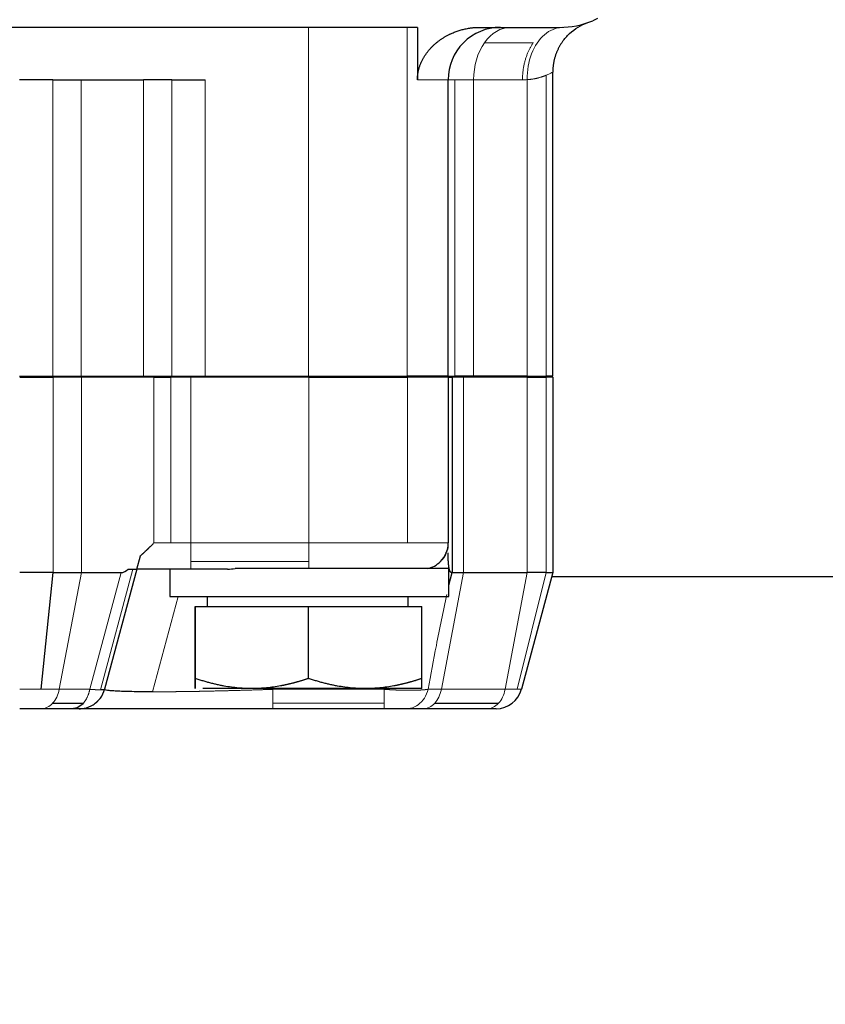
# Model space of a CAD drawing. Header units: inches. Extents: x 0 to 20790, y -12 to 14700.
# Tile 410 of 441: x 13980 to 14027, y 11416 to 11473. Entities that reach past the tile are written whole.
import ezdxf

# ---------------------------------------------------------------- set-up
doc = ezdxf.new("R2010")
doc.units = ezdxf.units.IN
doc.layers.add('1', color=7, linetype='Continuous', true_color=0xffffff)
doc.layers.add('254', color=7, linetype='Continuous', true_color=0xffffff)
doc.styles.add('latin_extended', font='simplex.shx')
doc.dimstyles.get("Standard").update_dxf_attribs({"dimtxt": 0.18, "dimasz": 0.18, "dimexe": 0.18, "dimexo": 0.0625, "dimgap": 0.09, "dimtad": 0, "dimtih": 1, "dimtoh": 1, "dimdec": 4, "dimzin": 0, "dimdsep": 46, "dimtxsty": 'Standard', "dimcen": 0.09, "dimadec": 0, "dimazin": 0, "dimtfac": 1, "dimtdec": 4, "dimtofl": 0, "dimtmove": 0, "dimatfit": 3, "dimfxl": 1, "dimtolj": 1, "dimtzin": 0, "dimarcsym": 0})

# ---------------------------------------------------------------- blocks, each defined once
blk = doc.blocks.new('_U8')
at = {"layer": '254', "color": 3, "linetype": 'Continuous', "lineweight": 13, "transparency": 16777216}
for p, q in [((13940.838, 12760.442), (13940.838, 13273.442)), ((14453.838, 10418.957), (14453.838, 13273.442)), ((14331.338, 13238.442), (14063.338, 13238.442))]:
    blk.add_line(p, q, dxfattribs=at)
at = {"layer": '254', "color": 3, "transparency": 16777216}
for points in [[(14063.338, 13258.858), (14063.338, 13218.025), (13940.838, 13238.442)], [(14331.338, 13218.025), (14331.338, 13258.858), (14453.838, 13238.442)]]:
    blk.add_solid(points, dxfattribs=at)
at = {"layer": 'Defpoints', "color": 0, "transparency": 16777216}
for p in [(13940.838, 13238.442), (13940.838, 12725.442), (14453.838, 10383.957)]:
    blk.add_point(p, dxfattribs=at)
at = {"layer": '254', "color": 2, "lineweight": 13, "transparency": 16777216, "insert": (14074.347, 13422.192), "char_height": 122.5, "attachment_point": 1, "style": 'latin_extended'}
blk.add_mtext('\\A1;513', dxfattribs=at)

msp = doc.modelspace()

# ---------------------------------------------------------------- linework, layer by layer
at = {"layer": '1', "color": 2, "linetype": 'Continuous', "lineweight": 25}
for p, q in [((14013.447, 11472.942), (14013.181, 11472.822)), ((13996.878, 11472.442), (13930.878, 11472.442)), ((14002.535, 11472.442), (13996.878, 11472.442)), ((14003.123, 11472.442), (14002.535, 11472.442)), ((14003.123, 11472.442), (14003.123, 11469.441)), ((14006.676, 11472.442), (14011.267, 11472.442)), ((14010.878, 11452.442), (14010.878, 11469.88)), ((13982.221, 11469.442), (13980.307, 11469.442)), ((13982.221, 11469.442), (13983.843, 11469.442)), ((13983.843, 11469.442), (13987.414, 11469.442)), ((13989.036, 11469.442), (13987.414, 11469.442)), ((13989.036, 11469.442), (13990.949, 11469.442)), ((14004.878, 11452.442), (14004.878, 11469.441)), ((13980.307, 11452.442), (13982.221, 11452.442)), ((13980.318, 11452.392), (13982.232, 11452.392)), ((13982.221, 11452.442), (13983.843, 11452.442)), ((13983.854, 11452.392), (13982.232, 11452.392)), ((13983.843, 11452.442), (13987.414, 11452.442)), ((13988.009, 11452.392), (13983.854, 11452.392)), ((13987.414, 11452.442), (13989.036, 11452.442)), ((13988.009, 11452.392), (13988.982, 11452.392)), ((13990.13, 11452.392), (13988.982, 11452.392)), ((13989.036, 11452.442), (13990.949, 11452.442)), ((13996.888, 11452.392), (13990.13, 11452.392)), ((13990.949, 11452.442), (13996.878, 11452.442)), ((13992.855, 11452.392), (13992.855, 11452.442)), ((13992.879, 11452.392), (13992.879, 11452.442)), ((13996.878, 11452.442), (14002.535, 11452.442)), ((13996.888, 11452.392), (14002.544, 11452.392)), ((14004.878, 11452.442), (14002.535, 11452.442)), ((14004.885, 11452.392), (14002.544, 11452.392)), ((14004.878, 11452.442), (14005.259, 11452.442)), ((14004.885, 11452.392), (14004.885, 11442.892)), ((14004.885, 11452.392), (14005.109, 11452.392)), ((14005.759, 11452.392), (14005.109, 11452.392)), ((14005.109, 11452.392), (14005.109, 11441.191)), ((14006.343, 11452.442), (14005.259, 11452.442)), ((14009.415, 11452.392), (14005.759, 11452.392)), ((14009.414, 11452.442), (14006.343, 11452.442)), ((14009.414, 11452.442), (14010.498, 11452.442)), ((14009.415, 11452.392), (14010.498, 11452.392)), ((14010.878, 11452.442), (14010.498, 11452.442)), ((14010.878, 11452.392), (14010.498, 11452.392)), ((13987.032, 11441.392), (13987.236, 11442.156)), ((13982.232, 11441.192), (13980.318, 11441.192)), ((13981.545, 11434.503), (13982.232, 11441.192)), ((13982.232, 11441.192), (13983.854, 11441.192)), ((13983.854, 11441.192), (13986.13, 11441.192)), ((13987.031, 11441.392), (13985.185, 11434.503)), ((13986.539, 11441.392), (13987.032, 11441.392)), ((13990.13, 11441.392), (13987.031, 11441.392)), ((13988.929, 11441.392), (13988.929, 11439.821)), ((13992.24, 11441.392), (13990.13, 11441.392)), ((14004.929, 11441.421), (13992.681, 11441.421)), ((14004.929, 11439.821), (14004.929, 11441.421)), ((14004.929, 11440.464), (14005.109, 11441.191)), ((14005.109, 11441.192), (14005.759, 11441.192)), ((14005.759, 11441.192), (14009.415, 11441.192)), ((14010.878, 11441.192), (14009.086, 11434.503)), ((14010.498, 11441.192), (14009.415, 11441.192)), ((14010.498, 11441.192), (14010.878, 11441.192)), ((14076.575, 11440.942), (14010.809, 11440.942)), ((13988.929, 11439.821), (14004.929, 11439.821)), ((13991.064, 11439.821), (13991.064, 11439.242)), ((13990.377, 11439.242), (13990.38, 11439.242)), ((13990.377, 11439.242), (13990.377, 11435.123)), ((13990.38, 11439.242), (13996.881, 11439.242)), ((13990.38, 11435.123), (13990.38, 11439.242)), ((13996.881, 11439.242), (14003.38, 11439.242)), ((13996.881, 11435.123), (13996.881, 11439.242)), ((14003.38, 11435.123), (14003.38, 11439.242)), ((14003.379, 11434.542), (13990.809, 11434.542)), ((13982.207, 11433.702), (13983.958, 11433.702)), ((14004.113, 11433.702), (14007.768, 11433.702)), ((13981.561, 11433.392), (13980.318, 11433.392)), ((13983.313, 11433.392), (13981.561, 11433.392)), ((13983.737, 11433.392), (13983.313, 11433.392)), ((13994.838, 11433.392), (13983.733, 11433.392)), ((14001.219, 11433.392), (13994.838, 11433.392)), ((14003.467, 11433.392), (14002.474, 11433.392)), ((14007.123, 11433.392), (14003.467, 11433.392)), ((14007.637, 11433.392), (14007.123, 11433.392))]:
    msp.add_line(p, q, dxfattribs=at)
at = {"layer": '1', "color": 110, "linetype": 'Continuous', "lineweight": 13}
for p, q in [((13996.878, 11472.442), (13996.878, 11452.442)), ((14002.535, 11452.442), (14002.535, 11472.442)), ((14009.767, 11471.563), (14006.964, 11471.563)), ((13982.221, 11452.442), (13982.221, 11469.442)), ((13983.843, 11469.442), (13983.843, 11452.442)), ((13987.414, 11469.442), (13987.414, 11452.442)), ((13989.036, 11452.442), (13989.036, 11469.442)), ((13990.949, 11469.442), (13990.949, 11452.442)), ((14003.123, 11469.441), (14004.878, 11469.441)), ((14005.259, 11469.442), (14004.878, 11469.442)), ((14005.259, 11452.442), (14005.259, 11469.442)), ((14005.259, 11469.442), (14006.343, 11469.442)), ((14006.343, 11469.442), (14009.146, 11469.442)), ((14006.343, 11452.442), (14006.343, 11469.442)), ((14009.414, 11469.446), (14009.414, 11452.442)), ((14010.498, 11452.442), (14010.498, 11469.696)), ((13982.232, 11452.392), (13982.232, 11441.192)), ((13983.854, 11441.192), (13983.854, 11452.392)), ((13988.009, 11442.892), (13988.009, 11452.392)), ((13988.982, 11452.392), (13988.982, 11442.892)), ((13996.888, 11442.892), (13996.888, 11452.392)), ((14002.544, 11452.392), (14002.544, 11442.892)), ((14009.415, 11441.192), (14009.415, 11452.392)), ((14010.498, 11452.392), (14010.498, 11441.192)), ((13988.982, 11442.892), (13988.009, 11442.892)), ((13988.982, 11442.892), (13990.13, 11442.892)), ((13990.13, 11442.892), (13996.888, 11442.892)), ((14002.544, 11442.892), (13996.888, 11442.892)), ((14002.544, 11442.892), (14004.885, 11442.892)), ((13990.13, 11441.831), (13996.887, 11441.831)), ((13983.854, 11441.192), (13982.586, 11434.503)), ((13986.13, 11441.192), (13984.337, 11434.503)), ((13984.958, 11434.474), (13986.812, 11441.392)), ((14005.759, 11441.192), (14004.492, 11434.503)), ((14009.415, 11441.192), (14008.147, 11434.503)), ((14008.842, 11434.503), (14010.498, 11441.192)), ((13989.396, 11439.821), (13987.932, 11434.36)), ((13991.064, 11439.242), (13991.064, 11439.821)), ((13980.318, 11434.503), (13981.545, 11434.503)), ((13982.586, 11434.503), (13981.545, 11434.503)), ((13982.586, 11434.503), (13984.337, 11434.503)), ((13994.848, 11434.542), (13994.838, 11434.503)), ((13994.838, 11434.503), (14001.22, 11434.503)), ((14004.492, 11434.503), (14003.729, 11434.503)), ((14004.492, 11434.503), (14008.147, 11434.503)), ((14008.147, 11434.503), (14008.842, 11434.503)), ((14009.086, 11434.503), (14008.842, 11434.503)), ((13994.838, 11433.702), (14001.22, 11433.702)), ((13994.838, 11433.392), (13994.838, 11433.702)), ((14001.22, 11433.702), (14001.219, 11433.392))]:
    msp.add_line(p, q, dxfattribs=at)
at = {"layer": '1', "color": 2, "linetype": 'Continuous', "lineweight": 25}
for centre, radius, start, end in [((14011.267, 11477.442), 5, 270, 292.5), ((14007.878, 11469.442), 3, 90, 135), ((14007.878, 11469.442), 3, 135, 180.0036), ((14007.637, 11434.892), 1.5, 270, 345)]:
    msp.add_arc(centre, radius, start, end, dxfattribs=at)
at = {"layer": '1', "color": 110, "linetype": 'Continuous', "lineweight": 13}
for centre, major_axis, ratio, start_param, end_param in [((14008.464, 11469.442), (0, -3), 0.707107, 3.141593, 3.926991), ((14008.464, 11469.442), (0, -3), 0.707107, 3.926991, 4.712389), ((13990.13, 11442.892), (0, -1.5), 0.000306, 0.785398, 1.570937), ((13996.887, 11442.892), (0, -1.5), 0.000306, 0.785398, 1.570796), ((13990.13, 11442.892), (0, -1.5), 0.000306, 0, 0.785398), ((13996.887, 11442.892), (0, 1.5), 0.000306, 3.341239, 3.926991), ((13981.561, 11434.892), (0, -1.5), 0.707323, 0.654498, 1.308997), ((14003.467, 11434.892), (0, -1.5), 0.707323, 0.654498, 1.308997), ((14007.123, 11434.892), (0, -1.5), 0.707323, 0.654498, 1.308997), ((13981.561, 11434.892), (0, -1.5), 0.707323, 0, 0.654498), ((14003.467, 11434.892), (0, -1.5), 0.707323, 0, 0.654498), ((14007.123, 11434.892), (0, 1.5), 0.707323, 3.141593, 3.796091)]:
    msp.add_ellipse(centre, major_axis=major_axis, ratio=ratio, start_param=start_param, end_param=end_param, dxfattribs=at)
at = {"layer": '1', "color": 2, "linetype": 'Continuous', "lineweight": 25}
for major_axis, start_param, end_param in [((0, -1.5), 0.785398, 1.570796), ((0, 1.5), 3.341239, 3.926991)]:
    msp.add_ellipse((14003.385, 11442.892), major_axis=major_axis, ratio=1, start_param=start_param, end_param=end_param, dxfattribs=at)
for points, degree, knots in [([(14011.435, 11471.621), (14011.555, 11471.789), (14011.966, 11472.256), (14012.509, 11472.581), (14012.899, 11472.715)], 3, [0, 0, 0, 0, 0.333333, 1, 1, 1, 1]), ([(14003.123, 11469.441), (14003.123, 11469.763), (14003.293, 11470.377), (14003.608, 11470.94), (14004.035, 11471.423), (14004.543, 11471.821), (14005.114, 11472.127), (14006.032, 11472.441), (14006.676, 11472.442)], 2, [0, 0, 0, 0.125, 0.25, 0.375, 0.5, 0.625, 0.75, 1, 1, 1]), ([(13987.236, 11442.156), (13987.415, 11442.31), (13987.629, 11442.515), (13987.752, 11442.634), (13988.009, 11442.892)], 2, [0, 0, 0, 0.5, 0.5, 1, 1, 1]), ([(14004.95, 11441.392), (14004.949, 11441.396), (14004.947, 11441.404), (14004.945, 11441.417), (14004.942, 11441.43), (14004.939, 11441.443), (14004.937, 11441.457), (14004.934, 11441.471), (14004.932, 11441.485), (14004.929, 11441.5), (14004.927, 11441.515), (14004.924, 11441.531), (14004.922, 11441.547), (14004.92, 11441.563), (14004.918, 11441.58), (14004.916, 11441.596), (14004.914, 11441.614), (14004.912, 11441.631), (14004.91, 11441.649), (14004.908, 11441.668), (14004.906, 11441.686), (14004.904, 11441.705), (14004.902, 11441.725), (14004.901, 11441.744), (14004.899, 11441.764), (14004.898, 11441.785), (14004.896, 11441.805), (14004.895, 11441.826), (14004.894, 11441.848), (14004.892, 11441.87), (14004.891, 11441.892), (14004.89, 11441.914), (14004.889, 11441.937), (14004.888, 11441.96), (14004.887, 11441.984), (14004.886, 11442.008), (14004.885, 11442.032), (14004.885, 11442.056), (14004.884, 11442.081), (14004.883, 11442.106), (14004.883, 11442.132), (14004.882, 11442.158), (14004.882, 11442.184), (14004.882, 11442.211), (14004.881, 11442.238), (14004.881, 11442.265), (14004.881, 11442.293), (14004.881, 11442.311), (14004.881, 11442.321)], 3, [0, 0, 0, 0, 0.016016, 0.032258, 0.048728, 0.065429, 0.082365, 0.099536, 0.116947, 0.134599, 0.152494, 0.170635, 0.189023, 0.207662, 0.226551, 0.245695, 0.265093, 0.284749, 0.304662, 0.324836, 0.345271, 0.36597, 0.386932, 0.40816, 0.429655, 0.451418, 0.473451, 0.495754, 0.518328, 0.541175, 0.564295, 0.58769, 0.61136, 0.635306, 0.65953, 0.684032, 0.708812, 0.733872, 0.759213, 0.784834, 0.810737, 0.836923, 0.863391, 0.890143, 0.91718, 0.944501, 0.972107, 1, 1, 1, 1]), ([(14005.068, 11441.192), (14005.067, 11441.192), (14005.065, 11441.192), (14005.061, 11441.192), (14005.058, 11441.193), (14005.054, 11441.194), (14005.051, 11441.195), (14005.047, 11441.196), (14005.044, 11441.198), (14005.041, 11441.2), (14005.038, 11441.202), (14005.034, 11441.204), (14005.031, 11441.207), (14005.028, 11441.21), (14005.025, 11441.213), (14005.022, 11441.216), (14005.018, 11441.22), (14005.015, 11441.224), (14005.012, 11441.228), (14005.009, 11441.232), (14005.006, 11441.237), (14005.003, 11441.242), (14005, 11441.247), (14004.997, 11441.252), (14004.995, 11441.258), (14004.992, 11441.264), (14004.989, 11441.27), (14004.986, 11441.276), (14004.983, 11441.283), (14004.981, 11441.29), (14004.978, 11441.297), (14004.975, 11441.304), (14004.973, 11441.312), (14004.97, 11441.32), (14004.967, 11441.328), (14004.965, 11441.336), (14004.962, 11441.345), (14004.96, 11441.354), (14004.957, 11441.363), (14004.955, 11441.372), (14004.953, 11441.382), (14004.951, 11441.388), (14004.95, 11441.392)], 3, [0, 0, 0, 0, 0.021212, 0.042475, 0.063802, 0.085208, 0.106704, 0.128305, 0.150022, 0.171868, 0.193856, 0.215997, 0.238304, 0.260787, 0.283459, 0.306329, 0.32941, 0.35271, 0.376241, 0.400012, 0.424033, 0.448312, 0.47286, 0.497683, 0.522791, 0.548193, 0.573894, 0.599904, 0.626229, 0.652876, 0.679853, 0.707165, 0.734818, 0.762819, 0.791174, 0.819888, 0.848967, 0.878415, 0.908237, 0.93844, 0.969026, 1, 1, 1, 1]), ([(13990.379, 11434.542), (13990.378, 11434.544), (13990.378, 11434.545), (13990.378, 11434.546), (13990.378, 11434.548), (13990.378, 11434.55), (13990.378, 11434.552), (13990.378, 11434.554), (13990.378, 11434.557), (13990.378, 11434.56), (13990.378, 11434.563), (13990.378, 11434.566), (13990.378, 11434.57), (13990.378, 11434.574), (13990.378, 11434.578), (13990.378, 11434.583), (13990.378, 11434.587), (13990.378, 11434.592), (13990.378, 11434.598), (13990.378, 11434.603), (13990.378, 11434.609), (13990.378, 11434.615), (13990.378, 11434.621), (13990.378, 11434.628), (13990.378, 11434.634), (13990.378, 11434.641), (13990.378, 11434.649), (13990.378, 11434.656), (13990.378, 11434.664), (13990.378, 11434.672), (13990.378, 11434.68), (13990.378, 11434.689), (13990.378, 11434.701), (13990.378, 11434.717), (13990.378, 11434.739), (13990.378, 11434.761), (13990.378, 11434.784), (13990.378, 11434.809), (13990.378, 11434.835), (13990.378, 11434.862), (13990.378, 11434.891), (13990.378, 11434.92), (13990.378, 11434.951), (13990.378, 11434.983), (13990.377, 11435.016), (13990.377, 11435.051), (13990.377, 11435.086), (13990.377, 11435.111), (13990.377, 11435.123)], 3, [0, 0, 0, 0, 0.07041, 0.084484, 0.09856, 0.112638, 0.126719, 0.140805, 0.154898, 0.168998, 0.183108, 0.197228, 0.21136, 0.225506, 0.239666, 0.253842, 0.268035, 0.282247, 0.296479, 0.310732, 0.325007, 0.339307, 0.353631, 0.367982, 0.382361, 0.396768, 0.411205, 0.425674, 0.440175, 0.45471, 0.46928, 0.483886, 0.498529, 0.530489, 0.562616, 0.594921, 0.627414, 0.660107, 0.693008, 0.726128, 0.759476, 0.79306, 0.82689, 0.860973, 0.895319, 0.929933, 0.964825, 1, 1, 1, 1]), ([(13990.38, 11435.123), (13990.38, 11435.117), (13990.38, 11435.104), (13990.38, 11435.085), (13990.38, 11435.067), (13990.38, 11435.049), (13990.38, 11435.031), (13990.38, 11435.013), (13990.38, 11434.996), (13990.38, 11434.979), (13990.379, 11434.962), (13990.379, 11434.946), (13990.379, 11434.93), (13990.379, 11434.914), (13990.379, 11434.899), (13990.379, 11434.884), (13990.379, 11434.87), (13990.379, 11434.855), (13990.379, 11434.841), (13990.379, 11434.827), (13990.379, 11434.814), (13990.379, 11434.801), (13990.379, 11434.788), (13990.379, 11434.776), (13990.379, 11434.764), (13990.379, 11434.752), (13990.379, 11434.74), (13990.379, 11434.729), (13990.379, 11434.718), (13990.379, 11434.708), (13990.379, 11434.695), (13990.379, 11434.681), (13990.379, 11434.665), (13990.379, 11434.65), (13990.379, 11434.636), (13990.379, 11434.623), (13990.379, 11434.611), (13990.379, 11434.6), (13990.379, 11434.59), (13990.379, 11434.58), (13990.379, 11434.572), (13990.379, 11434.565), (13990.379, 11434.559), (13990.379, 11434.553), (13990.379, 11434.549), (13990.379, 11434.546), (13990.379, 11434.543), (13990.379, 11434.542), (13990.379, 11434.542), (13990.379, 11434.542)], 3, [0, 0, 0, 0, 0.018322, 0.036567, 0.054736, 0.072829, 0.090849, 0.108795, 0.126669, 0.144472, 0.162206, 0.17987, 0.197467, 0.214997, 0.232462, 0.249862, 0.2672, 0.284476, 0.301691, 0.318847, 0.335946, 0.352988, 0.369974, 0.386907, 0.403788, 0.420617, 0.437397, 0.45413, 0.470815, 0.487456, 0.504053, 0.532692, 0.561195, 0.589568, 0.617821, 0.645964, 0.674004, 0.701952, 0.729817, 0.75761, 0.785338, 0.813014, 0.840646, 0.868245, 0.895821, 0.923384, 0.950945, 0.978515, 1, 1, 1, 1]), ([(13996.881, 11435.123), (13996.862, 11435.117), (13996.824, 11435.104), (13996.767, 11435.086), (13996.71, 11435.067), (13996.653, 11435.049), (13996.597, 11435.032), (13996.54, 11435.014), (13996.484, 11434.997), (13996.428, 11434.98), (13996.372, 11434.964), (13996.316, 11434.948), (13996.26, 11434.932), (13996.205, 11434.916), (13996.149, 11434.901), (13996.094, 11434.886), (13996.039, 11434.872), (13995.984, 11434.857), (13995.929, 11434.843), (13995.874, 11434.83), (13995.819, 11434.816), (13995.764, 11434.803), (13995.709, 11434.79), (13995.655, 11434.778), (13995.6, 11434.766), (13995.546, 11434.754), (13995.491, 11434.743), (13995.437, 11434.731), (13995.383, 11434.72), (13995.328, 11434.71), (13995.159, 11434.678), (13994.875, 11434.631), (13994.477, 11434.582), (13994.081, 11434.552), (13993.681, 11434.54), (13993.276, 11434.547), (13992.866, 11434.574), (13992.454, 11434.621), (13992.143, 11434.67), (13991.933, 11434.709), (13991.825, 11434.731), (13991.717, 11434.754), (13991.608, 11434.777), (13991.499, 11434.803), (13991.389, 11434.829), (13991.279, 11434.857), (13991.169, 11434.886), (13991.058, 11434.916), (13990.946, 11434.947), (13990.834, 11434.98), (13990.721, 11435.014), (13990.608, 11435.049), (13990.494, 11435.085), (13990.418, 11435.111), (13990.38, 11435.123)], 3, [0, 0, 0, 0, 0.009019, 0.018002, 0.026948, 0.03586, 0.044737, 0.05358, 0.062392, 0.071171, 0.07992, 0.088638, 0.097328, 0.105989, 0.114623, 0.123231, 0.131814, 0.140372, 0.148907, 0.15742, 0.165911, 0.174382, 0.182833, 0.191267, 0.199683, 0.208082, 0.216467, 0.224838, 0.233196, 0.241542, 0.249877, 0.311299, 0.371721, 0.431655, 0.491631, 0.553705, 0.615706, 0.678192, 0.7417, 0.758271, 0.774904, 0.791606, 0.808385, 0.825249, 0.842204, 0.859257, 0.876415, 0.893685, 0.911074, 0.928586, 0.94623, 0.964009, 0.981931, 1, 1, 1, 1]), ([(14003.38, 11435.123), (14003.361, 11435.117), (14003.322, 11435.104), (14003.265, 11435.086), (14003.208, 11435.067), (14003.151, 11435.049), (14003.095, 11435.031), (14003.038, 11435.014), (14002.982, 11434.997), (14002.926, 11434.98), (14002.87, 11434.964), (14002.814, 11434.948), (14002.758, 11434.932), (14002.703, 11434.916), (14002.647, 11434.901), (14002.592, 11434.886), (14002.537, 11434.871), (14002.482, 11434.857), (14002.427, 11434.843), (14002.372, 11434.829), (14002.317, 11434.816), (14002.262, 11434.803), (14002.208, 11434.79), (14002.153, 11434.778), (14002.099, 11434.766), (14002.045, 11434.754), (14001.991, 11434.743), (14001.937, 11434.731), (14001.882, 11434.721), (14001.829, 11434.71), (14001.659, 11434.678), (14001.375, 11434.631), (14000.976, 11434.582), (14000.579, 11434.552), (14000.178, 11434.54), (13999.771, 11434.547), (13999.36, 11434.575), (13998.947, 11434.622), (13998.636, 11434.672), (13998.425, 11434.711), (13998.317, 11434.733), (13998.209, 11434.755), (13998.1, 11434.779), (13997.991, 11434.804), (13997.882, 11434.831), (13997.773, 11434.858), (13997.663, 11434.887), (13997.553, 11434.917), (13997.442, 11434.949), (13997.331, 11434.981), (13997.219, 11435.015), (13997.107, 11435.05), (13996.994, 11435.086), (13996.919, 11435.111), (13996.881, 11435.123)], 3, [0, 0, 0, 0, 0.00904, 0.018043, 0.027009, 0.035939, 0.044834, 0.053694, 0.06252, 0.071313, 0.080073, 0.088802, 0.097499, 0.106167, 0.114805, 0.123415, 0.131996, 0.140551, 0.149079, 0.157583, 0.166061, 0.174516, 0.182949, 0.191359, 0.199749, 0.208118, 0.216469, 0.224801, 0.233116, 0.241414, 0.249697, 0.311305, 0.371916, 0.432011, 0.49209, 0.554427, 0.616638, 0.679323, 0.743062, 0.759642, 0.776265, 0.79294, 0.809675, 0.826479, 0.843359, 0.860324, 0.877382, 0.89454, 0.911806, 0.929187, 0.94669, 0.964323, 0.98209, 1, 1, 1, 1]), ([(14003.379, 11434.542), (14003.379, 11434.544), (14003.379, 11434.545), (14003.379, 11434.546), (14003.379, 11434.548), (14003.379, 11434.55), (14003.379, 11434.552), (14003.379, 11434.554), (14003.379, 11434.557), (14003.379, 11434.56), (14003.379, 11434.563), (14003.379, 11434.566), (14003.379, 11434.57), (14003.379, 11434.574), (14003.379, 11434.578), (14003.379, 11434.583), (14003.379, 11434.587), (14003.379, 11434.592), (14003.379, 11434.598), (14003.379, 11434.603), (14003.379, 11434.609), (14003.379, 11434.615), (14003.379, 11434.621), (14003.379, 11434.628), (14003.379, 11434.634), (14003.379, 11434.641), (14003.379, 11434.649), (14003.379, 11434.656), (14003.379, 11434.664), (14003.379, 11434.672), (14003.379, 11434.68), (14003.379, 11434.689), (14003.379, 11434.701), (14003.379, 11434.717), (14003.379, 11434.739), (14003.379, 11434.761), (14003.379, 11434.784), (14003.379, 11434.809), (14003.379, 11434.835), (14003.379, 11434.862), (14003.379, 11434.891), (14003.379, 11434.92), (14003.38, 11434.951), (14003.38, 11434.983), (14003.38, 11435.016), (14003.38, 11435.051), (14003.38, 11435.086), (14003.38, 11435.111), (14003.38, 11435.123)], 3, [0, 0, 0, 0, 0.07041, 0.084484, 0.09856, 0.112638, 0.126719, 0.140805, 0.154898, 0.168998, 0.183108, 0.197228, 0.21136, 0.225506, 0.239666, 0.253842, 0.268035, 0.282247, 0.296479, 0.310732, 0.325007, 0.339307, 0.353631, 0.367982, 0.382361, 0.396768, 0.411205, 0.425674, 0.440175, 0.45471, 0.46928, 0.483886, 0.498529, 0.530489, 0.562616, 0.594921, 0.627414, 0.660107, 0.693008, 0.726128, 0.759476, 0.79306, 0.82689, 0.860973, 0.895319, 0.929933, 0.964825, 1, 1, 1, 1]), ([(13984.65, 11433.702), (13984.761, 11433.787), (13984.993, 11434.023), (13985.137, 11434.323), (13985.185, 11434.503)], 3, [0, 0, 0, 0, 0.428555, 1, 1, 1, 1]), ([(13985.185, 11434.503), (13985.183, 11434.495), (13985.146, 11434.479), (13985.038, 11434.474), (13984.958, 11434.474)], 3, [0, 0, 0, 0, 0.442202, 1, 1, 1, 1]), ([(13987.933, 11434.36), (13987.711, 11434.36), (13987.501, 11434.361), (13987.105, 11434.364), (13986.92, 11434.366), (13986.403, 11434.376), (13985.964, 11434.39), (13985.655, 11434.41), (13985.478, 11434.425), (13985.405, 11434.433), (13985.231, 11434.46), (13985.176, 11434.481), (13985.182, 11434.503)], 3, [0, 0, 0, 0, 0.125, 0.125, 0.25, 0.25, 0.5, 0.625, 0.625, 0.75, 0.75, 1, 1, 1, 1]), ([(13983.958, 11433.702), (13983.932, 11433.673), (13983.796, 11433.539), (13983.577, 11433.418), (13983.379, 11433.392), (13983.313, 11433.392)], 3, [0, 0, 0, 0, 0.142923, 0.714332, 1, 1, 1, 1]), ([(13983.737, 11433.392), (13983.83, 11433.392), (13984.111, 11433.418), (13984.42, 11433.539), (13984.613, 11433.673), (13984.65, 11433.702)], 3, [0, 0, 0, 0, 0.285706, 0.857118, 1, 1, 1, 1]), ([(14002.474, 11433.392), (14002.411, 11433.392), (14002.238, 11433.392), (14001.957, 11433.392), (14001.713, 11433.392), (14001.498, 11433.392), (14001.333, 11433.392), (14001.219, 11433.392)], 3, [0, 0, 0, 0, 0.252546, 0.556713, 0.675, 0.775, 1, 1, 1, 1])]:
    msp.add_open_spline(points, degree=degree, knots=knots, dxfattribs=at)
at = {"layer": '1', "color": 110, "linetype": 'Continuous', "lineweight": 13}
for points, degree in [([(14009.414, 11469.446), (14009.405, 11469.962), (14009.58, 11470.992), (14010.351, 11472.136), (14011.07, 11472.432), (14011.435, 11472.444)], 3), ([(14009.146, 11469.442), (14009.235, 11469.442), (14009.325, 11469.443), (14009.414, 11469.446)], 3), ([(13990.13, 11452.392), (13990.13, 11442.892)], 1), ([(14005.759, 11452.392), (14005.759, 11441.192)], 1)]:
    msp.add_open_spline(points, degree=degree, dxfattribs=at)
for points, weights, degree in [([(14009.146, 11469.442), (14009.146, 11470.248), (14009.364, 11470.993), (14009.767, 11471.563)], [1, 0.949253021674, 0.949253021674, 1], 3), ([(13983.958, 11433.702), (13984.244, 11434.012), (13984.337, 11434.503)], [1, 0.876726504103, 0.857220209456], 2), ([(14001.22, 11433.702), (14001.22, 11434.012), (14001.22, 11434.503)], [1, 0.876726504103, 0.857220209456], 2)]:
    msp.add_rational_spline(points, weights, degree=degree, dxfattribs=at)
at = {"layer": '1', "color": 2, "linetype": 'Continuous', "lineweight": 25}
msp.add_rational_spline([(14011.435, 11471.621), (14011.07, 11471.108), (14010.878, 11470.509), (14010.878, 11469.88)], [1, 0.968307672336, 0.968307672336, 1], degree=3, dxfattribs=at)
at = {"layer": '1', "color": 110, "linetype": 'Continuous', "lineweight": 13}
for points, knots in [([(14010.498, 11469.696), (14010.571, 11469.726), (14010.786, 11469.825), (14010.878, 11469.88), (14010.878, 11469.88)], [0, 0, 0, 0, 0.291275, 1, 1, 1, 1]), ([(14010.498, 11469.696), (14010.493, 11469.694), (14010.484, 11469.691), (14010.471, 11469.685), (14010.457, 11469.679), (14010.443, 11469.674), (14010.428, 11469.668), (14010.414, 11469.663), (14010.399, 11469.657), (14010.384, 11469.651), (14010.368, 11469.646), (14010.353, 11469.64), (14010.337, 11469.634), (14010.321, 11469.629), (14010.305, 11469.623), (14010.279, 11469.614), (14010.242, 11469.601), (14010.193, 11469.586), (14010.142, 11469.571), (14010.09, 11469.556), (14010.04, 11469.543), (14009.992, 11469.531), (14009.947, 11469.52), (14009.902, 11469.511), (14009.857, 11469.501), (14009.812, 11469.493), (14009.767, 11469.485), (14009.722, 11469.478), (14009.677, 11469.471), (14009.632, 11469.466), (14009.588, 11469.46), (14009.544, 11469.456), (14009.5, 11469.452), (14009.457, 11469.449), (14009.428, 11469.447), (14009.414, 11469.446)], [0, 0, 0, 0, 0.017866, 0.035733, 0.053601, 0.07147, 0.08934, 0.107211, 0.125083, 0.142956, 0.160831, 0.178706, 0.196582, 0.214459, 0.232337, 0.250216, 0.300804, 0.351173, 0.401325, 0.45126, 0.500978, 0.541621, 0.581489, 0.620582, 0.658903, 0.696453, 0.733233, 0.769245, 0.804492, 0.838974, 0.872694, 0.905654, 0.937857, 0.969305, 1, 1, 1, 1]), ([(14003.729, 11434.503), (14003.884, 11435.341), (14004.227, 11437.156), (14004.594, 11438.968), (14004.8, 11439.943)], [0, 0, 0, 0, 0.461415, 1, 1, 1, 1]), ([(13984.337, 11434.503), (13984.343, 11434.503), (13984.355, 11434.502), (13984.372, 11434.501), (13984.389, 11434.5), (13984.406, 11434.498), (13984.423, 11434.497), (13984.439, 11434.496), (13984.456, 11434.495), (13984.472, 11434.494), (13984.488, 11434.493), (13984.504, 11434.492), (13984.52, 11434.491), (13984.535, 11434.49), (13984.551, 11434.489), (13984.566, 11434.488), (13984.581, 11434.487), (13984.596, 11434.486), (13984.611, 11434.485), (13984.625, 11434.485), (13984.64, 11434.484), (13984.654, 11434.483), (13984.668, 11434.482), (13984.682, 11434.482), (13984.695, 11434.481), (13984.709, 11434.48), (13984.722, 11434.48), (13984.735, 11434.479), (13984.748, 11434.479), (13984.761, 11434.478), (13984.774, 11434.478), (13984.786, 11434.477), (13984.798, 11434.477), (13984.81, 11434.476), (13984.822, 11434.476), (13984.834, 11434.476), (13984.845, 11434.475), (13984.856, 11434.475), (13984.867, 11434.475), (13984.878, 11434.475), (13984.889, 11434.474), (13984.899, 11434.474), (13984.909, 11434.474), (13984.92, 11434.474), (13984.929, 11434.474), (13984.939, 11434.474), (13984.949, 11434.474), (13984.955, 11434.474), (13984.958, 11434.474)], [0, 0, 0, 0, 0.022024, 0.044046, 0.066068, 0.088087, 0.110103, 0.132114, 0.154121, 0.176123, 0.198118, 0.220105, 0.242084, 0.264055, 0.286015, 0.307965, 0.329903, 0.35183, 0.373743, 0.395642, 0.417526, 0.439395, 0.461247, 0.483083, 0.5049, 0.526699, 0.548478, 0.570237, 0.591975, 0.613691, 0.635384, 0.657055, 0.678701, 0.700322, 0.721917, 0.743486, 0.765028, 0.786543, 0.808028, 0.829485, 0.850911, 0.872307, 0.893672, 0.915004, 0.936304, 0.95757, 0.978802, 1, 1, 1, 1]), ([(13984.646, 11433.702), (13984.705, 11433.747), (13984.763, 11433.798), (13984.871, 11433.912), (13984.923, 11433.974), (13985.016, 11434.11), (13985.058, 11434.184), (13985.13, 11434.338), (13985.159, 11434.42), (13985.182, 11434.503)], [0, 0, 0, 0, 0.25, 0.25, 0.5, 0.5, 0.75, 0.75, 1, 1, 1, 1]), ([(13987.932, 11434.36), (13987.944, 11434.36), (13987.967, 11434.36), (13988.003, 11434.36), (13988.038, 11434.36), (13988.074, 11434.36), (13988.11, 11434.36), (13988.146, 11434.36), (13988.182, 11434.36), (13988.219, 11434.361), (13988.255, 11434.361), (13988.292, 11434.361), (13988.33, 11434.361), (13988.367, 11434.361), (13988.405, 11434.361), (13988.443, 11434.362), (13988.481, 11434.362), (13988.519, 11434.362), (13988.557, 11434.362), (13988.596, 11434.363), (13988.635, 11434.363), (13988.674, 11434.363), (13988.713, 11434.363), (13988.753, 11434.364), (13988.793, 11434.364), (13988.832, 11434.364), (13988.873, 11434.365), (13988.913, 11434.365), (13988.953, 11434.365), (13988.994, 11434.366), (13989.035, 11434.366), (13989.076, 11434.367), (13989.117, 11434.367), (13989.159, 11434.367), (13989.2, 11434.368), (13989.242, 11434.368), (13989.284, 11434.369), (13989.326, 11434.369), (13989.369, 11434.37), (13989.411, 11434.37), (13989.454, 11434.371), (13989.497, 11434.371), (13989.54, 11434.372), (13989.583, 11434.372), (13989.627, 11434.373), (13989.67, 11434.373), (13989.714, 11434.374), (13989.758, 11434.375), (13989.802, 11434.375), (13989.847, 11434.376), (13989.891, 11434.376), (13989.936, 11434.377), (13989.98, 11434.378), (13990.025, 11434.378), (13990.07, 11434.379), (13990.116, 11434.38), (13990.161, 11434.38), (13990.207, 11434.381), (13990.252, 11434.382), (13990.298, 11434.383), (13990.344, 11434.383), (13990.39, 11434.384), (13990.436, 11434.385), (13990.483, 11434.386), (13990.529, 11434.387), (13990.576, 11434.387), (13990.623, 11434.388), (13990.67, 11434.389), (13990.717, 11434.39), (13990.764, 11434.391), (13990.812, 11434.392), (13990.859, 11434.393), (13990.907, 11434.394), (13990.954, 11434.395), (13991.002, 11434.396), (13991.05, 11434.396), (13991.11, 11434.398), (13991.181, 11434.399), (13991.264, 11434.401), (13991.348, 11434.403), (13991.433, 11434.405), (13991.518, 11434.407), (13991.604, 11434.409), (13991.69, 11434.411), (13991.778, 11434.413), (13991.865, 11434.415), (13991.954, 11434.417), (13992.042, 11434.42), (13992.132, 11434.422), (13992.222, 11434.424), (13992.313, 11434.427), (13992.404, 11434.429), (13992.495, 11434.432), (13992.588, 11434.434), (13992.681, 11434.437), (13992.774, 11434.439), (13992.868, 11434.442), (13992.962, 11434.445), (13993.057, 11434.447), (13993.152, 11434.45), (13993.248, 11434.453), (13993.345, 11434.456), (13993.441, 11434.459), (13993.539, 11434.461), (13993.636, 11434.464), (13993.734, 11434.467), (13993.833, 11434.47), (13993.932, 11434.473), (13994.031, 11434.477), (13994.131, 11434.48), (13994.231, 11434.483), (13994.331, 11434.486), (13994.432, 11434.49), (13994.533, 11434.493), (13994.634, 11434.496), (13994.736, 11434.5), (13994.804, 11434.502), (13994.838, 11434.503)], [0, 0, 0, 0, 0.00647, 0.012947, 0.01943, 0.025919, 0.032414, 0.038916, 0.045424, 0.051937, 0.058457, 0.064982, 0.071514, 0.078051, 0.084594, 0.091143, 0.097697, 0.104257, 0.110823, 0.117394, 0.12397, 0.130552, 0.137139, 0.143732, 0.150329, 0.156932, 0.16354, 0.170153, 0.17677, 0.183393, 0.19002, 0.196653, 0.20329, 0.209931, 0.216577, 0.223228, 0.229883, 0.236543, 0.243207, 0.249875, 0.256547, 0.263223, 0.269904, 0.276588, 0.283277, 0.289969, 0.296665, 0.303365, 0.310068, 0.316775, 0.323486, 0.3302, 0.336917, 0.343638, 0.350362, 0.357089, 0.363819, 0.370552, 0.377288, 0.384027, 0.390769, 0.397514, 0.404262, 0.411012, 0.417764, 0.424519, 0.431277, 0.438037, 0.444799, 0.451563, 0.45833, 0.465098, 0.471869, 0.478641, 0.485416, 0.492192, 0.49897, 0.510585, 0.522249, 0.533963, 0.545726, 0.557538, 0.569399, 0.581309, 0.593267, 0.605273, 0.617328, 0.62943, 0.64158, 0.653778, 0.666023, 0.678315, 0.690653, 0.703039, 0.71547, 0.727947, 0.740471, 0.753039, 0.765652, 0.778311, 0.791013, 0.80376, 0.816551, 0.829384, 0.842261, 0.855181, 0.868143, 0.881147, 0.894192, 0.907279, 0.920406, 0.933573, 0.94678, 0.960027, 0.973313, 0.986637, 1, 1, 1, 1]), ([(13994.838, 11433.702), (13994.838, 11433.821), (13994.838, 11434.072), (13994.838, 11434.377), (13994.838, 11434.503)], [0, 0, 0, 0, 0.599998, 1, 1, 1, 1]), ([(14001.22, 11434.503), (14001.229, 11434.503), (14001.248, 11434.501), (14001.276, 11434.499), (14001.305, 11434.497), (14001.333, 11434.496), (14001.361, 11434.494), (14001.389, 11434.492), (14001.418, 11434.49), (14001.446, 11434.488), (14001.474, 11434.486), (14001.502, 11434.485), (14001.53, 11434.483), (14001.558, 11434.481), (14001.586, 11434.48), (14001.614, 11434.478), (14001.642, 11434.477), (14001.67, 11434.475), (14001.698, 11434.474), (14001.726, 11434.472), (14001.754, 11434.471), (14001.781, 11434.47), (14001.809, 11434.468), (14001.836, 11434.467), (14001.864, 11434.466), (14001.892, 11434.465), (14001.919, 11434.463), (14001.946, 11434.462), (14001.974, 11434.461), (14002.001, 11434.46), (14002.028, 11434.459), (14002.055, 11434.458), (14002.082, 11434.457), (14002.109, 11434.456), (14002.136, 11434.455), (14002.162, 11434.455), (14002.189, 11434.454), (14002.216, 11434.453), (14002.242, 11434.452), (14002.268, 11434.452), (14002.295, 11434.451), (14002.321, 11434.45), (14002.347, 11434.45), (14002.373, 11434.449), (14002.399, 11434.449), (14002.424, 11434.449), (14002.45, 11434.448), (14002.476, 11434.448), (14002.501, 11434.448), (14002.526, 11434.447), (14002.551, 11434.447), (14002.576, 11434.447), (14002.601, 11434.447), (14002.626, 11434.447), (14002.651, 11434.447), (14002.675, 11434.447), (14002.699, 11434.447), (14002.724, 11434.447), (14002.748, 11434.447), (14002.772, 11434.447), (14002.795, 11434.447), (14002.819, 11434.448), (14002.843, 11434.448), (14002.866, 11434.448), (14002.889, 11434.449), (14002.912, 11434.449), (14002.935, 11434.449), (14002.958, 11434.45), (14002.98, 11434.45), (14003.003, 11434.451), (14003.025, 11434.452), (14003.047, 11434.452), (14003.069, 11434.453), (14003.091, 11434.454), (14003.112, 11434.455), (14003.134, 11434.455), (14003.155, 11434.456), (14003.176, 11434.457), (14003.197, 11434.458), (14003.217, 11434.459), (14003.238, 11434.46), (14003.258, 11434.461), (14003.278, 11434.462), (14003.298, 11434.463), (14003.318, 11434.465), (14003.337, 11434.466), (14003.357, 11434.467), (14003.376, 11434.468), (14003.395, 11434.47), (14003.414, 11434.471), (14003.432, 11434.472), (14003.45, 11434.474), (14003.469, 11434.475), (14003.486, 11434.477), (14003.504, 11434.478), (14003.522, 11434.48), (14003.539, 11434.481), (14003.556, 11434.483), (14003.573, 11434.485), (14003.59, 11434.486), (14003.606, 11434.488), (14003.622, 11434.49), (14003.638, 11434.492), (14003.654, 11434.494), (14003.67, 11434.496), (14003.685, 11434.497), (14003.7, 11434.499), (14003.715, 11434.501), (14003.725, 11434.503), (14003.729, 11434.503)], [0, 0, 0, 0, 0.009363, 0.018726, 0.028089, 0.037452, 0.046814, 0.056176, 0.065538, 0.074899, 0.084261, 0.093622, 0.102982, 0.112343, 0.121703, 0.131062, 0.140422, 0.149781, 0.15914, 0.168499, 0.177857, 0.187216, 0.196573, 0.205931, 0.215289, 0.224646, 0.234003, 0.24336, 0.252716, 0.262072, 0.271428, 0.280784, 0.290139, 0.299494, 0.308848, 0.318203, 0.327557, 0.33691, 0.346263, 0.355616, 0.364968, 0.37432, 0.383671, 0.393022, 0.402372, 0.411722, 0.421071, 0.43042, 0.439769, 0.449117, 0.458464, 0.467811, 0.477158, 0.486504, 0.495849, 0.505195, 0.51454, 0.523884, 0.533229, 0.542573, 0.551917, 0.56126, 0.570604, 0.579947, 0.58929, 0.598632, 0.607974, 0.617317, 0.626658, 0.636, 0.645341, 0.654682, 0.664023, 0.673363, 0.682703, 0.692043, 0.701382, 0.710721, 0.72006, 0.729398, 0.738735, 0.748073, 0.757409, 0.766746, 0.776081, 0.785417, 0.794752, 0.804086, 0.81342, 0.822753, 0.832086, 0.841419, 0.850751, 0.860082, 0.869413, 0.878744, 0.888074, 0.897404, 0.906733, 0.916062, 0.92539, 0.934718, 0.944045, 0.953372, 0.962699, 0.972025, 0.98135, 0.990675, 1, 1, 1, 1]), ([(14002.474, 11433.392), (14002.555, 11433.392), (14002.798, 11433.418), (14003.182, 11433.592), (14003.545, 11433.98), (14003.688, 11434.323), (14003.73, 11434.503)], [0, 0, 0, 0, 0.142857, 0.428571, 0.714286, 1, 1, 1, 1])]:
    msp.add_open_spline(points, degree=3, knots=knots, dxfattribs=at)
at = {"layer": '1', "color": 2, "linetype": 'Continuous', "lineweight": 25}
for points, degree in [([(14010.878, 11452.392), (14010.878, 11441.192)], 1), ([(14004.777, 11442.359), (14004.918, 11442.596), (14004.885, 11442.892)], 2), ([(14004.526, 11441.928), (14004.72, 11442.089), (14004.777, 11442.359)], 2), ([(13986.13, 11441.192), (13986.277, 11441.192), (13986.416, 11441.275), (13986.539, 11441.392)], 3), ([(13992.24, 11441.392), (13992.378, 11441.392), (13992.525, 11441.402), (13992.681, 11441.421)], 3), ([(14002.597, 11439.242), (14002.597, 11439.825)], 1)]:
    msp.add_open_spline(points, degree=degree, dxfattribs=at)

# ---------------------------------------------------------------- dimensions: what is measured, and where the dimension line sits
at = {"layer": '254', "color": 2, "linetype": 'Continuous', "lineweight": 13}
dim = msp.add_linear_dim(base=(13940.838, 13238.442), p1=(14453.838, 10383.957), p2=(13940.838, 12725.442), dimstyle='Standard', override={"dimscale": 35, "dimtxt": 3.5, "dimasz": 3.5, "dimexe": 1, "dimexo": 1, "dimgap": 1.75, "dimtad": 1, "dimtih": 1, "dimtoh": 0, "dimdec": 2, "dimlfac": 1, "dimzin": 8, "dimdsep": 46, "dimlunit": 2, "dimtxsty": 'latin_extended', "dimsah": 1, "dimse1": 0, "dimse2": 0, "dimsd1": 0, "dimsd2": 0, "dimclrd": 3, "dimclre": 3, "dimclrt": 2, "dimtol": 0, "dimtm": -0.1, "dimtfac": 0.714286, "dimtdec": 3, "dimtofl": 1, "dimtmove": 0, "dimtzin": 8, "dimlwd": 13, "dimlwe": 13}, dxfattribs=at)
dim.commit()
dim.dimension.update_dxf_attribs({"geometry": '_U8', "text_midpoint": (14220.18, 13238.442), "dimtype": 160})

doc.saveas('drawing.dxf')
